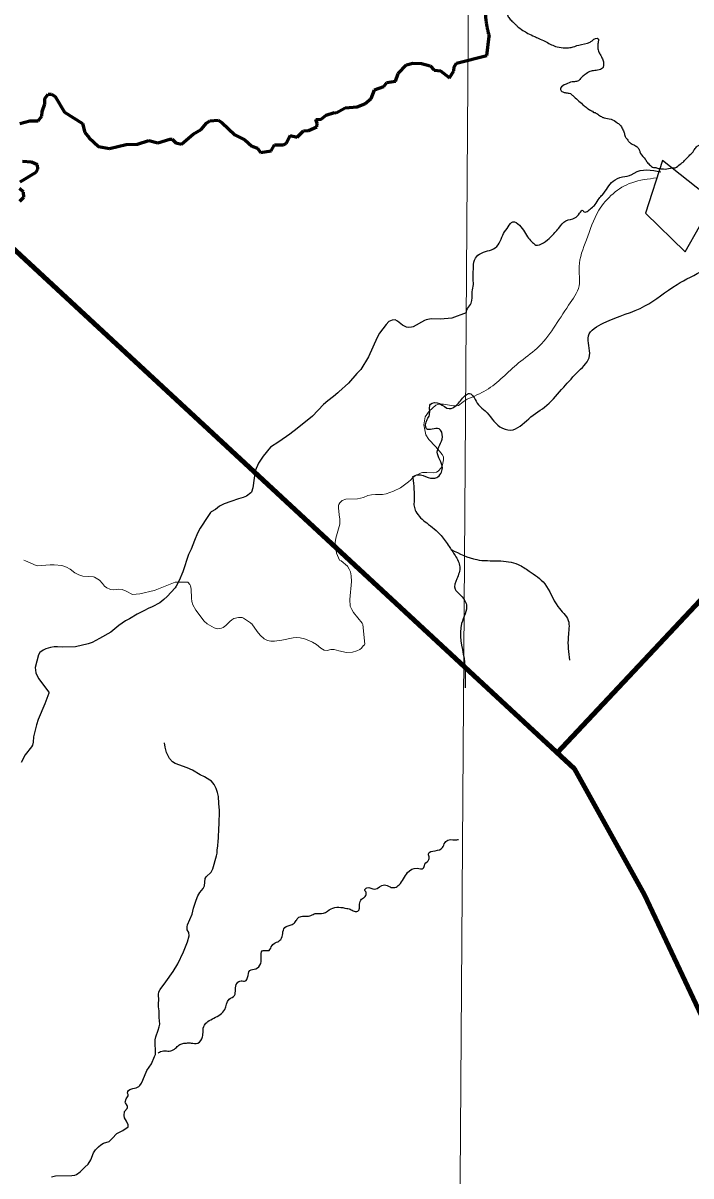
# Model space of a CAD drawing. Extents: x 553962 to 842807, y 8883888 to 9032388.
# Drawn here: x 767338 to 778289, y 8952056 to 8970967 of the extents above; entities that cross this region are included whole.
import ezdxf

# ---------------------------------------------------------------- set-up
doc = ezdxf.new("R2010")
doc.units = 0
doc.header["$LTSCALE"] = 150
doc.linetypes.add('LONG_DASH_SHORT_DASH', pattern=[9.9, 6, -1.2, 1.5, -1.2])
for name, color, linetype, lineweight in [('1', 7, 'Continuous', 13), ('12', 7, 'Continuous', 25), ('14', 7, 'Continuous', 13), ('21', 7, 'Continuous', 25), ('24', 7, 'Continuous', 25), ('7', 7, 'LONG_DASH_SHORT_DASH', 60), ('9', 7, 'Continuous', 90)]:
    doc.layers.add(name, color=color, linetype=linetype, lineweight=lineweight)

msp = doc.modelspace()

# ---------------------------------------------------------------- linework, layer by layer
at = {"layer": '1'}
msp.add_lwpolyline([(774987.1, 9020818), (774482.3, 8948876), (774053.6, 8890875.3)], dxfattribs=at)
at = {"layer": '12'}
for points in [[(774602.8, 8966212.5), (774370.7, 8966124.8), (774184.7, 8966111.3), (774031.1, 8966116.6), (773948.1, 8966097.8), (773922.9, 8966088.1), (773734.5, 8965984.2), (773704.8, 8965975.9), (773650.9, 8965970.6), (773623.9, 8965977.8), (773560.7, 8966008.8), (773479, 8966075.7), (773439.6, 8966096.6), (773393, 8966094.2), (773335, 8966071.3), (773293.9, 8966023.7), (773184.1, 8965877.3), (773145.7, 8965807.8), (773003.6, 8965491.1)], [(773003.6, 8965491.1), (772876.2, 8965286.3), (772809.7, 8965219.7), (772672.2, 8965060.2), (772515.1, 8964915.2)], [(772426.4, 8964842.6), (772337.8, 8964772.3), (772263.7, 8964708.4), (772084.4, 8964518.9), (771833.6, 8964315.8), (771711.8, 8964222.2), (771534.3, 8964097.1), (771396.4, 8964007.7), (771274.5, 8963860.1), (771199.1, 8963749.2), (771141.5, 8963622.8), (771105.7, 8963344.6), (771081.7, 8963269.8), (771074.7, 8963258.2), (770999.5, 8963208), (770945.5, 8963184.3), (770869.5, 8963164), (770742.6, 8963121.2), (770635.7, 8963077.9), (770560.9, 8963040.8)], [(772515.1, 8964915.2), (772499.2, 8964900.5), (772426.4, 8964842.6)], [(770560.9, 8963040.8), (770490.9, 8962987.5), (770421.9, 8962947.2), (770408.9, 8962935.6), (770366.5, 8962874.9), (770244.3, 8962682.3), (770199.7, 8962601.9), (770148.4, 8962480.4), (770094.7, 8962338.8), (770049.8, 8962251.6), (769957.7, 8961966), (769897.3, 8961825.1), (769895.5, 8961821.4)], [(769895.5, 8961821.4), (769849.6, 8961727.8), (769830.8, 8961702.9), (769701.8, 8961561.9), (769648.4, 8961508.8), (769580, 8961456.2), (769454.6, 8961393.3), (769388.8, 8961365), (769330.2, 8961329.3), (769209.1, 8961270.5), (769085.3, 8961193.8), (769019.7, 8961158.9), (768909.9, 8961084.7), (768776.5, 8960976.8), (768592.1, 8960869.1), (768470.6, 8960805), (768406, 8960782.4), (768195.6, 8960736.3), (767989.3, 8960731.8), (767903.5, 8960737.5), (767847.5, 8960735.3), (767787.1, 8960726.2), (767714.1, 8960702.6), (767667, 8960680.7), (767610.8, 8960639.2), (767592.6, 8960602), (767538.1, 8960397.7), (767547.2, 8960306.1), (767590.2, 8960214.1), (767758.1, 8959990.2), (767762.4, 8959977), (767696.8, 8959798.7), (767587.7, 8959540.2), (767557.5, 8959454.7), (767507.7, 8959256.7), (767502.7, 8959172), (767495, 8959123.1), (767479.2, 8959097.1), (767373.3, 8958963.8), (767305.9, 8958839.1)]]:
    msp.add_lwpolyline(points, dxfattribs=at)
msp.add_spline([(774602.8, 8966212.5), (774625.1, 8966285.1), (774685.9, 8966372.4), (774701.2, 8966556.8), (774721.5, 8966679.8), (774716.6, 8966792.3), (774721.7, 8966925.4), (774742, 8967079.1), (774823.1, 8967176.8), (775081.2, 8967280.7), (775162.2, 8967388.6), (775218, 8967516.9), (775293.9, 8967624.8), (775369.9, 8967707.2), (775476.1, 8967651.5), (775562.1, 8967539.3), (775627.8, 8967437.4), (775693.5, 8967366.1), (775744.1, 8967325.4), (775870.6, 8967362), (775992.1, 8967459.9), (776123.8, 8967604), (776240.2, 8967722.4), (776387, 8967769.3), (776462.9, 8967846.5), (776518.6, 8967892.9), (776528.7, 8967877.6), (776655.3, 8967929.5), (776721.1, 8967991.3), (776781.9, 8968088.9), (776837.6, 8968150.7), (777014.5, 8968373.4), (777167.6, 8968443.8), (777318.5, 8968481), (777359, 8968506.8), (777796.7, 8968526.6)], degree=3, dxfattribs=at)
at = {"layer": '12', "lineweight": 40}
msp.add_spline([(761549.2, 8957020.4), (762383.1, 8955993.9), (763257, 8954902.9), (764214.4, 8953717.3), (766168.2, 8951324.4), (767086.6, 8950171.6), (770317.8, 8946184.2), (771971, 8944146), (773006.3, 8942876.2), (773223.4, 8942642.3), (773373.7, 8942274.8), (774008.3, 8940921.5), (774359, 8940136.3), (774475.8, 8939919.1), (774642.8, 8939785.5), (774893.3, 8939668.5), (775511.2, 8939484.7), (775928.6, 8939267.5), (776078.9, 8939184), (776379.5, 8938916.7), (776680.1, 8938749.6), (776830.4, 8938582.6), (777398.1, 8938348.7), (777899.1, 8938231.7), (778550.4, 8938482.3), (779134.8, 8938866.6), (779452.1, 8939250.8), (779569, 8939384.5), (779685.9, 8939351.1), (779852.9, 8939217.4), (780086.7, 8939217.4), (780604.3, 8939451.3), (781055.2, 8939618.4), (781439.3, 8939618.4), (781823.3, 8939518.1), (782090.5, 8939401.2), (782290.9, 8939367.8), (782524.7, 8939518.1), (782858.7, 8939618.4), (783192.6, 8939651.8), (783509.9, 8939818.9), (783910.7, 8940119.6), (784278.1, 8940336.8), (784625.2, 8940434.5)], degree=3, dxfattribs=at)
at = {"layer": '14'}
for points in [[(774620.5, 8964798.2), (774552, 8964754.1), (774497.2, 8964707.2), (774476.2, 8964695.2), (774450.1, 8964690.5), (774394.7, 8964689.2), (774232.7, 8964714), (774158, 8964713.2), (774105.8, 8964699.1), (773994.6, 8964598.8), (773932.9, 8964507), (773911.9, 8964374.6), (773942.9, 8964213.2), (773994.2, 8964134.2), (774103.2, 8964022.9), (774168.2, 8963946.8), (774212.8, 8963887), (774229.7, 8963853.7), (774231.8, 8963800.7), (774213.5, 8963718), (774191.2, 8963672.8), (774142.2, 8963615.6), (774117.7, 8963602.2), (774067.7, 8963586.8), (773956.1, 8963596.3), (773888.4, 8963596.2), (773868.2, 8963590.6), (773769.8, 8963541.9), (773730.7, 8963512.2), (773695.4, 8963474.2), (773657.7, 8963442.1), (773524.6, 8963343.4), (773414, 8963287.3), (773289.8, 8963243.3), (773233.6, 8963231.9), (773117.2, 8963233.2), (773049.2, 8963229.7), (772993, 8963215.4), (772920.9, 8963184.8), (772820.3, 8963161.7), (772628, 8963156.3), (772569.3, 8963135), (772532, 8963096.5), (772514.8, 8963068.8), (772511, 8963053.4), (772509.9, 8963014.2), (772519.3, 8962901.8), (772530.2, 8962829.1), (772530.2, 8962744.8), (772466.4, 8962514.8), (772454.7, 8962445.9), (772478.2, 8962273.1), (772526.9, 8962157.7), (772552.2, 8962144.9), (772656.8, 8962059.6), (772687.2, 8962011.3), (772704.8, 8961967.7), (772720, 8961896.7), (772724.2, 8961804.3), (772698.8, 8961509.5), (772703.1, 8961401.7), (772729.1, 8961345.6), (772758.4, 8961300.3), (772898.4, 8961124.9), (772908, 8961099)], [(769504.5, 8961665.3), (769487.5, 8961658.5), (769251.6, 8961602.7), (769131.1, 8961591.9), (769030.9, 8961645.2), (768960.7, 8961675.7), (768900.5, 8961678.8), (768827.8, 8961671.3), (768779.8, 8961674.2), (768760.1, 8961679.1), (768709.9, 8961705.2), (768674.2, 8961729.3), (768641.1, 8961776.3), (768592.8, 8961830.4), (768508.4, 8961878.7), (768492.6, 8961884), (768315.7, 8961895.7), (768251, 8961915.3), (768188.7, 8961946.5), (768110.5, 8962008.5), (768052.9, 8962044), (767972.5, 8962069), (767847.7, 8962078.9), (767781.3, 8962078.5), (767574.8, 8962063.8), (767551.9, 8962067.7), (767380.7, 8962143.3), (767352.5, 8962157.3)], [(770761.8, 8961180), (770761.8, 8961180), (770725.9, 8961149.7), (770661.8, 8961084.4), (770620.2, 8961052.8), (770590.7, 8961040.3), (770525.6, 8961029.4), (770470, 8961043.8), (770359.6, 8961109.8), (770310.3, 8961157.5), (770173.7, 8961335.3), (770121.9, 8961426.2), (770105.7, 8961478.6), (770099.7, 8961534.5), (770094.7, 8961679), (770084.1, 8961735), (770073.2, 8961758.8), (770037.8, 8961795.6), (769829.7, 8961795.7), (769504.5, 8961665.3)], [(772908, 8961099), (772941.6, 8960777), (772936.2, 8960765.8), (772913.4, 8960750.9), (772887.3, 8960714.7), (772862.2, 8960689.3), (772811.5, 8960668.2), (772739.1, 8960646.5), (772639.5, 8960641.2), (772515.1, 8960667.5), (772439, 8960688.8), (772386.9, 8960691.5), (772326.5, 8960674.9), (772274.5, 8960681.1), (772220.4, 8960710.5), (772150.5, 8960771.9), (772081.8, 8960810.6), (772025.3, 8960836.6), (771952.7, 8960863.6), (771879.8, 8960881.9), (771823.7, 8960885.7), (771767.5, 8960881.9), (771582.9, 8960843.7), (771462.6, 8960828.6), (771402.4, 8960828.6), (771346.5, 8960836.8), (771292.9, 8960867.6), (771227.8, 8960926.3), (771177, 8960987.5), (771089, 8961111.3), (771077.5, 8961115.8), (771065.7, 8961129), (770953.8, 8961203.7), (770930.2, 8961214.3), (770869.9, 8961218.1), (770794, 8961200.1), (770761.8, 8961180)]]:
    msp.add_lwpolyline(points, dxfattribs=at)
msp.add_spline([(774620.4, 8964798.1), (774933, 8964946), (775463.1, 8965390.5), (775762.3, 8965629.9), (776283.8, 8966339.4), (776454.8, 8966655.7), (776454.8, 8966972.1), (776574.4, 8967408.1), (776779.6, 8967895.3), (777318.2, 8968348.4), (777728.6, 8968425.4)], degree=3, dxfattribs=at)
at = {"layer": '21'}
msp.add_lwpolyline([(777824.6, 8968710.5), (777543.7, 8967848.7), (778194.1, 8967213.4), (778663.9, 8968043.6)], close=True, dxfattribs=at)
at = {"layer": '24'}
for points in [[(769504.7, 8954037.1), (769510.6, 8954046.8), (769502, 8954291.1), (769515.2, 8954337.1), (769555.5, 8954446.1), (769572, 8954502.6), (769578.8, 8954546), (769572.1, 8954656.4), (769570.7, 8954765.9), (769561.2, 8954831.6), (769561.4, 8954889.7), (769566.2, 8954940.1), (769559.1, 8955029.8), (769563.1, 8955073.9), (769584.9, 8955116.7), (769680.8, 8955238.5), (769801.4, 8955409.3), (769875.1, 8955536), (769970.4, 8955733.1), (770035, 8955894.2), (770060.3, 8955994.6), (770054.7, 8956046.6), (770031.1, 8956092.8), (770026.8, 8956108.2), (770026.3, 8956140.4), (770033, 8956176.7), (770109.8, 8956352.1), (770134.4, 8956450.7), (770176, 8956578.3), (770205.8, 8956651.7), (770237.8, 8956707.3), (770290.5, 8956773.3), (770311.3, 8956815.5), (770325, 8956934.1), (770342.9, 8956959.6), (770424.5, 8957039.8), (770450.8, 8957094.5), (770512.4, 8957308.6), (770520.2, 8957348.7), (770523.1, 8957397.3), (770533.6, 8957470.1), (770535.7, 8957545.8), (770542.7, 8957594.2), (770547.3, 8957757.9), (770555.3, 8957823), (770559.1, 8958047.7), (770545.7, 8958163.7), (770542.9, 8958280.6), (770527.6, 8958343.7), (770504.8, 8958412.8), (770469.3, 8958477), (770427.5, 8958528.7), (770402.9, 8958550.3), (770312.3, 8958602.6), (770243.8, 8958633.3), (770118.7, 8958710.5), (770027.6, 8958749.1), (769834.5, 8958820.9), (769786.7, 8958847.2), (769736.7, 8958902.4), (769691.5, 8959002.1), (769669.4, 8959086.5), (769658.8, 8959160)], [(769194.6, 8953503.5), (769236.9, 8953525.4), (769251.2, 8953538.9), (769279.9, 8953580), (769304.1, 8953627.3), (769370.1, 8953783.8), (769442.9, 8953893.1), (769491.4, 8954015.1), (769504.7, 8954037.1)], [(768186, 8952066.6), (768216.9, 8952077), (768276.8, 8952125.6), (768349.5, 8952201.8), (768405, 8952249), (768448.6, 8952322.2), (768492.5, 8952435.6), (768528.1, 8952482.7), (768574.2, 8952530.8), (768613.3, 8952565.3), (768657.1, 8952591.4), (768749.7, 8952621.2), (768800.7, 8952669.2), (768878.1, 8952754.6), (768973.8, 8952803.2), (769060, 8952859.2), (769063.1, 8952875.7), (769060, 8952894.5), (769035.2, 8952954.3), (768999.6, 8953006.3), (768996, 8953049.4), (769003.8, 8953113.7), (769042.7, 8953163), (769049.1, 8953178.6), (769050, 8953197.5), (769046.1, 8953212.2), (769015.7, 8953255.6), (769013.3, 8953265.3), (769030.7, 8953318.4), (769059.5, 8953367.2), (769059.5, 8953392.6), (769053.2, 8953413.2), (769058.3, 8953443.6), (769066.7, 8953457.3), (769089.9, 8953473.2), (769136.5, 8953491), (769194.6, 8953503.5)], [(767805.8, 8952043.2), (767869.4, 8952058.6), (768139.3, 8952060.8), (768186, 8952066.6), (768186, 8952066.6)]]:
    msp.add_lwpolyline(points, dxfattribs=at)
for points in [[(775254.7, 8971219.1), (775273.9, 8971117.1), (775303.7, 8971055.7), (775353.9, 8970999.2), (775404.2, 8970952.9), (775434.4, 8970922), (775535.3, 8970844.6), (775616.1, 8970797.9), (775722.4, 8970745.9), (775793.2, 8970714.7), (775894.5, 8970667.8), (776066.5, 8970584.5), (776193.4, 8970562.8), (776239.2, 8970562.3), (776325.7, 8970566.5), (776448.3, 8970605.9), (776637.1, 8970654.8), (776678.1, 8970684.9), (776724.2, 8970715), (776770, 8970709.4), (776769.4, 8970663.6), (776763.5, 8970587.3), (776772.7, 8970505.8), (776802.6, 8970449.5), (776837.4, 8970377.9), (776857, 8970311.6), (776856.6, 8970275.9), (776840.7, 8970225.2), (776804.9, 8970205.2), (776713.1, 8970185.8), (776631.5, 8970171.4), (776554.6, 8970121.4), (776498.2, 8970081.2), (776456.9, 8970030.8), (776395.6, 8970006), (776339.6, 8970001.5), (776242.6, 8969966.9), (776211.8, 8969952), (776149.9, 8969876.3), (776186.5, 8969836.6), (776239.8, 8969823.2), (776312, 8969808.4), (776352.3, 8969777.4), (776513.4, 8969633.2), (776568.9, 8969586.9), (776644.6, 8969535.2), (776674.9, 8969519.6), (776695.1, 8969499), (776700.1, 8969499), (776760.9, 8969472.9), (776821.5, 8969431.5), (776867, 8969410.7), (776978.7, 8969389.1), (777074.7, 8969337.2), (777125.2, 8969296)], [(777125.2, 8969296), (777150.2, 8969265.2), (777165.1, 8969229.4), (777194.9, 8969168), (777209.5, 8969106.8), (777234.5, 8969070.9), (777269.6, 8969024.7), (777309.9, 8968988.7), (777365.5, 8968962.7), (777416, 8968926.5), (777445.9, 8968875.3), (777460.7, 8968829.3), (777540.9, 8968731.8), (777570.9, 8968685.7), (777626.2, 8968629.1), (777656.5, 8968603.3), (777697.1, 8968597.8), (777752.9, 8968582), (777819, 8968576.2), (777864.7, 8968570.6), (777981.9, 8968589.7), (778007.3, 8968589.5), (778053.3, 8968604.2), (778130.3, 8968664.5), (778171.3, 8968694.6), (778197.1, 8968724.9), (778212.6, 8968740), (778258.9, 8968790.4), (778315.5, 8968845.8), (778346.6, 8968891.2), (778393, 8968946.7), (778474.9, 8968991.7), (778495.4, 8969006.7), (778521.2, 8969037), (778536.6, 8969047), (778557.1, 8969062), (778577.8, 8969092.3), (778608.4, 8969102.2), (778623.4, 8969076.6), (778582.1, 8969021.1), (778556, 8968965.3), (778540, 8968904.5), (778569, 8968766.7), (778613.7, 8968674.7), (778663.3, 8968567.3), (778708.2, 8968490.5), (778732.7, 8968403.7), (778736.9, 8968327.3), (778736.2, 8968266.2), (778745.1, 8968154.2), (778744.1, 8968062.6), (778748.6, 8968016.8), (778747.8, 8967945.5), (778762.2, 8967874.1), (778787.1, 8967823)], [(773723.7, 8963521.6), (773816.2, 8963558.7), (773982.7, 8963512.4), (774121.4, 8963512.4), (774213.9, 8963669.7), (774130.6, 8963928.8), (774213.9, 8964178.7), (774158.4, 8964308.3), (773954.9, 8964308.3), (773964.2, 8964465.6), (774001.2, 8964539.7), (774019.6, 8964715.5), (774167.6, 8964724.8), (774324.9, 8964641.5), (774445.1, 8964697), (774509.8, 8964771), (774657.8, 8964891.3), (774805.8, 8964706.3), (774916.8, 8964604.5), (775157.3, 8964345.3), (775333, 8964289.8), (775629, 8964474.9), (775924.9, 8964697), (776202.4, 8964993.2), (776452.1, 8965261.5), (776627.8, 8965511.4), (776609.3, 8965835.3), (776859.1, 8966048.2), (777534.2, 8966325.8), (778061.4, 8966677.5), (778819.8, 8967214.3), (778893.8, 8967815.9)], [(773730.1, 8963507.9), (773749.8, 8963132.6), (773749.8, 8963043.7), (773779.4, 8962954.8), (773957.1, 8962767.2), (774194, 8962559.8), (774322.3, 8962382), (774421, 8962233.9), (774499.9, 8962046.2), (774450.6, 8961848.7), (774421, 8961680.8), (774499.9, 8961591.9), (774608.5, 8961424), (774529.5, 8961117.9), (774569, 8960545), (774588.7, 8960061.1)], [(774355.8, 8962333), (774776.3, 8962164.7), (775131.6, 8962145), (775457.3, 8962085.7), (775635, 8961977.1), (775891.6, 8961769.7), (776108.7, 8961394.4), (776276.5, 8961167.2), (776276.5, 8960900.6), (776296.2, 8960515.4)], [(769551.2, 8954071.5), (769572.7, 8954085.9), (769665.8, 8954107.4), (769759, 8954107.4), (769837.8, 8954150.4), (769895.1, 8954200.6), (769959.5, 8954229.2), (770016.8, 8954236.4), (770095.7, 8954236.4), (770203.1, 8954236.4), (770281.9, 8954336.8), (770289.1, 8954430), (770310.6, 8954530.3), (770367.9, 8954587.7), (770468.2, 8954645), (770647.3, 8954788.4), (770718.9, 8954953.3), (770804.9, 8955017.8), (770819.2, 8955111), (770847.9, 8955218.5), (770912.4, 8955254.3), (770984, 8955254.3), (771019.8, 8955311.7), (771055.6, 8955426.4), (771155.9, 8955455.1), (771234.7, 8955541.1), (771277.7, 8955756.1), (771370.9, 8955756.1), (771421, 8955835), (771564.3, 8955935.4), (771628.8, 8956128.9), (771750.6, 8956179.1), (771807.9, 8956229.3), (771843.7, 8956286.6), (771922.5, 8956315.3), (771979.8, 8956315.3), (772058.6, 8956329.6), (772130.2, 8956358.3), (772266.4, 8956365.5), (772388.2, 8956437.2), (772646.1, 8956444.3), (772717.7, 8956422.8), (772782.2, 8956394.2), (772839.5, 8956408.5), (772853.8, 8956465.8), (772853.8, 8956516), (772889.6, 8956594.9), (772947, 8956637.9), (772961.3, 8956709.6), (772939.8, 8956745.4), (772975.6, 8956781.2), (773104.6, 8956759.8), (773262.2, 8956831.4), (773355.3, 8956795.6), (773434.1, 8956788.4), (773505.8, 8956831.4), (773641.9, 8957032.2), (773799.5, 8957103.8), (773899.8, 8957103.8), (773928.4, 8957168.4), (773992.9, 8957247.2), (773992.9, 8957304.6), (773985.7, 8957340.4), (774093.2, 8957390.6), (774215, 8957440.8), (774258, 8957526.8), (774322.5, 8957569.8), (774451.4, 8957569.8), (774480.1, 8957577)]]:
    msp.add_spline(points, degree=3, dxfattribs=at)
at = {"layer": '7'}
for points in [[(771181.1, 8968911.9), (771232.2, 8968842.1), (771403.7, 8968873.3), (771403.7, 8968873.3), (771458.9, 8968967.1), (771607.7, 8968969.9), (771652.6, 8968991.1), (771717.4, 8969119.8), (771834.2, 8969096.5), (771935.9, 8969198.1), (772018.4, 8969202.2), (772155.3, 8969264.8), (772159.1, 8969321.5), (772140.8, 8969382.4), (772226.6, 8969390.3), (772308.9, 8969456.7), (772446.2, 8969501.6), (772474.6, 8969493.3), (772618.1, 8969576.7), (772815.2, 8969593.9), (772944.1, 8969641.2), (773047, 8969731.2), (773102.9, 8969872.7), (773255, 8969928.6), (773300.2, 8969990.6), (773443.7, 8970014.5), (773486.8, 8970139.8), (773626, 8970282.5), (773731.8, 8970306), (773871, 8970302.2), (774013.6, 8970267), (774078.7, 8970194.6), (774183.8, 8970183.7), (774331.7, 8970068.2), (774400.2, 8970183.1), (774404.4, 8970245.9), (774447.5, 8970308.5), (774942, 8970436.7), (774983.4, 8970753.6)], [(771181.1, 8968911.9), (771232.2, 8968842.1), (771403.7, 8968873.3), (771403.7, 8968873.3), (771458.9, 8968967.1), (771607.7, 8968969.9), (771652.6, 8968991.1), (771717.4, 8969119.8), (771834.2, 8969096.5), (771935.9, 8969198.1), (772018.4, 8969202.2), (772155.3, 8969264.8), (772159.1, 8969321.5), (772140.8, 8969382.4), (772226.6, 8969390.3), (772308.9, 8969456.7), (772446.2, 8969501.6), (772474.6, 8969493.3), (772618.1, 8969576.7), (772815.2, 8969593.9), (772944.1, 8969641.2), (773047, 8969731.2), (773102.9, 8969872.7), (773255, 8969928.6), (773300.2, 8969990.6), (773443.7, 8970014.5), (773486.8, 8970139.8), (773626, 8970282.5), (773731.8, 8970306), (773871, 8970302.2), (774013.6, 8970267), (774078.7, 8970194.6), (774183.8, 8970183.7), (774331.7, 8970068.2), (774400.2, 8970183.1), (774404.4, 8970245.9), (774447.5, 8970308.5), (774942, 8970436.7), (774983.4, 8970753.6)], [(767283.1, 8969319.4), (767449.7, 8969360.5), (767587.1, 8969360.8), (767645.6, 8969438.8), (767649.7, 8969517), (767696.7, 8969642.2), (767696.8, 8969728.3), (767747.7, 8969798.6), (767806.5, 8969798.6), (767865.2, 8969759.6), (768016.5, 8969507.1), (768313.9, 8969319.5), (768350.3, 8969169.2), (768422.8, 8969081.5), (768576.7, 8968943.6), (768753.5, 8968906.8), (769027.6, 8968973.2), (769212.3, 8968980.6), (769403.2, 8969038.4), (769546.6, 8969001.4), (769742.5, 8969063.8), (769785.4, 8969059.9), (769844.5, 8969001.3), (769938.3, 8968981.8), (770128.5, 8969144.1), (770257.8, 8969222.4), (770348, 8969324.1), (770402.7, 8969363), (770539.7, 8969371), (770598.9, 8969335.8), (770812.7, 8969130.4), (770975.1, 8969053.6), (771089, 8968946.3), (771181.1, 8968911.9)], [(767289.2, 8968361.8), (767551.4, 8968522.1), (767582.5, 8968572), (767574.6, 8968639.5), (767477, 8968686.3), (767331.7, 8968698.3)], [(767286.9, 8968042.4), (767349.5, 8968109.5), (767345.6, 8968191.3), (767279.1, 8968250.1)]]:
    msp.add_lwpolyline(points, dxfattribs=at)
msp.add_spline([(774985.7, 8970742.8), (774935.6, 8970978.9), (774927.1, 8971504.1), (774899.9, 8971837.9), (774747.8, 8972226.8), (774763.5, 8972712.9), (774815.3, 8972749.7), (774914.1, 8973066.6), (774916.5, 8973418.2)], degree=3, dxfattribs=at)
at = {"layer": '9'}
for points in [[(776094.3, 8958996), (782123.9, 8965418.5), (782863.1, 8965941.5), (783480.4, 8966997.7), (783430.8, 8967124.9), (783358, 8967480.3), (786382.1, 8968583.5), (793241.7, 8969653.8)], [(776094.3, 8958996), (782123.9, 8965418.5), (782863.1, 8965941.5), (783480.4, 8966997.7), (783430.8, 8967124.9), (783358, 8967480.3), (786382.1, 8968583.5), (793241.7, 8969653.8)], [(779222.2, 8951211.2), (778550.6, 8954494.6), (777527.6, 8956664.6), (776378.1, 8958732.8), (766764.9, 8967647.5)]]:
    msp.add_lwpolyline(points, dxfattribs=at)

doc.saveas('drawing.dxf')
